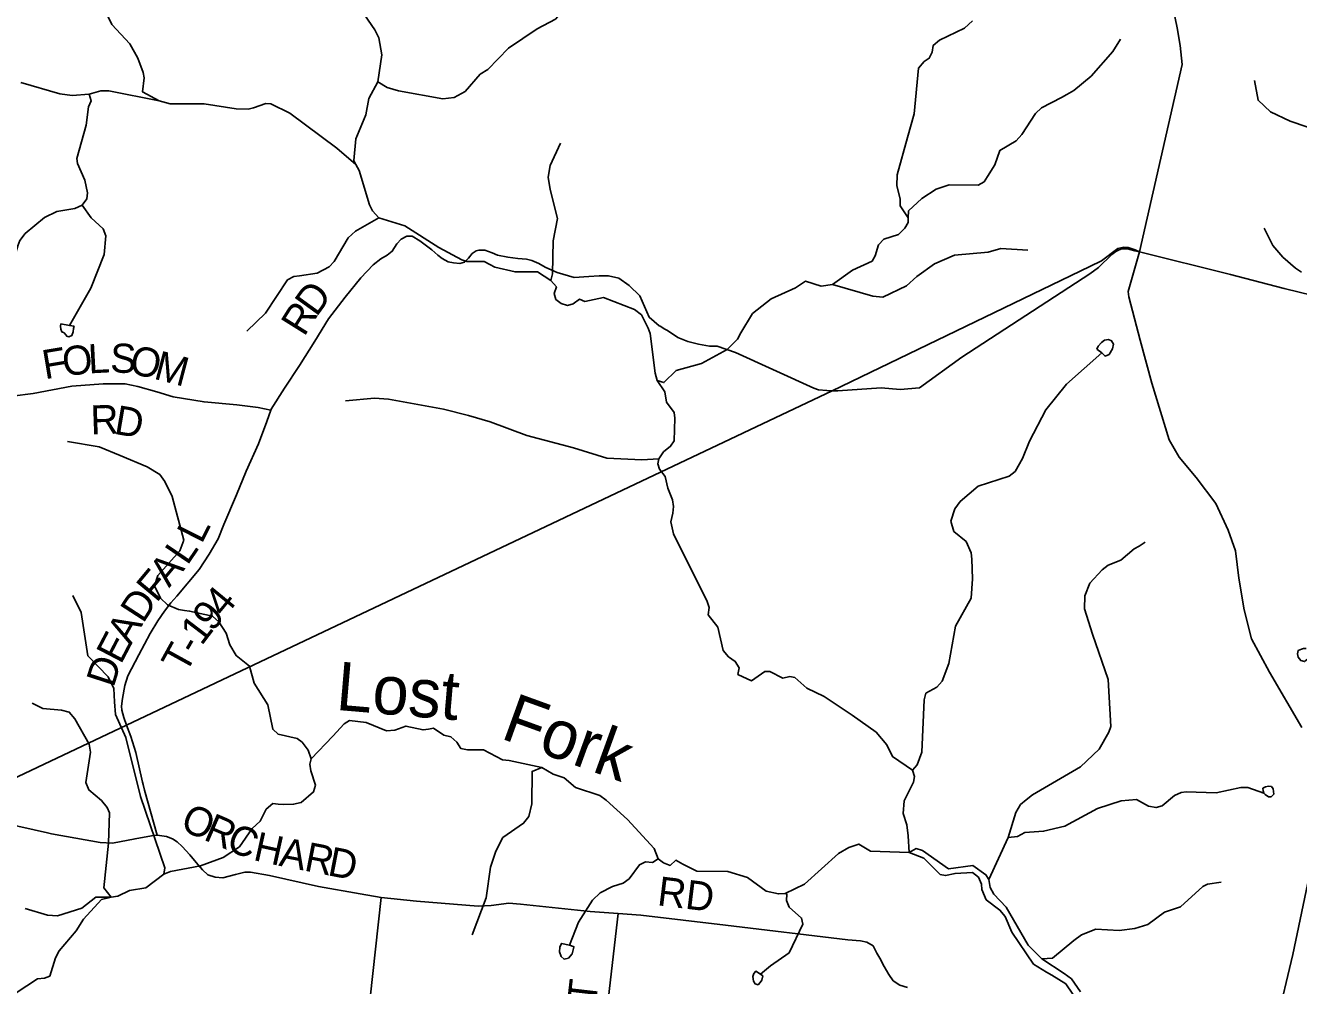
# Model space of a CAD drawing. Extents: x 1525783 to 1900577, y 218250 to 627376.
# Drawn here: x 1660708 to 1673832, y 393753 to 403651 of the extents above; entities that cross this region are included whole.
import ezdxf

# ---------------------------------------------------------------- set-up
doc = ezdxf.new("R2010")
doc.units = 0
for name, color, linetype in [('GM_X_County_Road', 7, 'Continuous'), ('GM_X_County_Road_Text', 7, 'Continuous'), ('GM_X_Major_River', 7, 'Continuous'), ('GM_X_Major_River_Text', 7, 'Continuous'), ('GM_X_Minor_Lake', 7, 'Continuous'), ('GM_X_Minor_River', 7, 'Continuous'), ('GM_X_State_Route', 7, 'Continuous'), ('GM_X_Township', 7, 'Continuous'), ('GM_X_Township_Road', 7, 'Continuous'), ('GM_X_Township_Road_Text', 7, 'Continuous')]:
    doc.layers.add(name, color=color, linetype=linetype)

msp = doc.modelspace()

# ---------------------------------------------------------------- linework, layer by layer
at = {"layer": 'GM_X_County_Road'}
for points in [[(1657852, 396802), (1657969, 396761), (1658133, 396743), (1658239, 396725), (1658350, 396698), (1658430, 396674), (1658534, 396636), (1658625, 396565), (1658858, 396383), (1659085, 396263), (1659213, 396177), (1659281, 396122), (1659361, 396046), (1659494, 395905), (1659672, 395732), (1659772, 395633), (1659829, 395596), (1659913, 395569), (1660182, 395497), (1660937, 395327)], [(1660937, 395327), (1660978, 395318), (1661480, 395229), (1661604, 395220), (1661838, 395267), (1662009, 395296), (1662066, 395302), (1662161, 395289), (1662223, 395264), (1662273, 395235), (1662324, 395188), (1662402, 395100), (1662469, 395021), (1662533, 394945), (1662587, 394895), (1662664, 394869), (1662742, 394862), (1662873, 394899), (1662970, 394922), (1663029, 394921), (1663223, 394889), (1663728, 394776), (1664159, 394697), (1664374, 394662), (1664740, 394624), (1665375, 394571), (1665508, 394580), (1665692, 394602), (1665812, 394593), (1666529, 394515), (1666817, 394495), (1667051, 394478), (1667926, 394375), (1669186, 394226), (1669315, 394213), (1669383, 394201), (1669446, 394162), (1669483, 394088), (1669517, 394036), (1669559, 393950), (1669607, 393867), (1669652, 393802), (1669721, 393758), (1669800, 393732)]]:
    msp.add_lwpolyline(points, dxfattribs=at)
at = {"layer": 'GM_X_Major_River'}
for points in [[(1660659, 403062), (1661063, 402947), (1661191, 402928), (1661366, 402944), (1661487, 402978), (1661567, 402975), (1662087, 402873), (1662199, 402841), (1662552, 402841), (1662879, 402791), (1663005, 402789), (1663060, 402803), (1663186, 402845), (1663239, 402843), (1663434, 402746), (1663917, 402385), (1664114, 402217), (1664149, 402154), (1664255, 401802), (1664287, 401739), (1664350, 401669), (1664620, 401585), (1664968, 401362), (1665207, 401233), (1665259, 401219), (1665438, 401216), (1665494, 401188), (1665546, 401159), (1665756, 401110), (1665986, 401110), (1666124, 401022), (1666181, 400955), (1666158, 400887), (1666174, 400827), (1666231, 400784), (1666297, 400765), (1666354, 400780), (1666418, 400828), (1666474, 400805), (1666667, 400845), (1666985, 400721), (1667060, 400666), (1667129, 400531), (1667148, 400474), (1667200, 400065), (1667221, 399992), (1667298, 399875), (1667318, 399767), (1667397, 399659), (1667401, 399601), (1667394, 399369), (1667359, 399313), (1667284, 399254), (1667237, 399182), (1667228, 399132), (1667244, 399078), (1667303, 399001), (1667330, 398882), (1667380, 398762), (1667390, 398691), (1667383, 398623), (1667360, 398535), (1667388, 398409), (1667737, 397713), (1667756, 397649), (1667745, 397575), (1667846, 397447), (1667899, 397206), (1667957, 397141), (1668026, 397094), (1668064, 397029), (1668053, 396961), (1668193, 396894), (1668263, 396943), (1668330, 396992), (1668382, 396992), (1668514, 396922), (1668588, 396939), (1668638, 396928), (1668763, 396819)], [(1668763, 396819), (1668941, 396734), (1669230, 396540), (1669478, 396365), (1669587, 396235), (1669646, 396114), (1669853, 395973), (1669872, 395907), (1669861, 395849), (1669796, 395720), (1669767, 395658), (1669757, 395526), (1669794, 395411), (1669806, 395295), (1669819, 395126)], [(1660705, 394547), (1660937, 394478), (1661037, 394473), (1661291, 394550), (1661433, 394663), (1661591, 394665), (1661660, 394674), (1661781, 394733), (1661949, 394759), (1662136, 394901), (1662204, 394928), (1662512, 394986), (1662748, 395074), (1662916, 395184), (1663046, 395373), (1663127, 395448), (1663189, 395571), (1663258, 395629), (1663312, 395624), (1663368, 395621), (1663473, 395622), (1663551, 395641), (1663679, 395750), (1663698, 395820), (1663651, 395965), (1663640, 396037), (1663653, 396089), (1663878, 396325), (1663992, 396451), (1664047, 396487), (1664219, 396465), (1664429, 396378), (1664515, 396387), (1664630, 396428), (1664808, 396389), (1664864, 396397), (1664914, 396406), (1665022, 396333), (1665094, 396318), (1665156, 396263), (1665195, 396198), (1665265, 396184), (1665431, 396184), (1665627, 396081), (1665693, 396074), (1666033, 396002), (1666147, 395934), (1666263, 395893), (1666380, 395795), (1666628, 395712), (1666695, 395665), (1666915, 395466), (1667189, 395166), (1667232, 395061), (1667287, 395017), (1667353, 394992), (1667412, 395045), (1667484, 395006), (1667629, 394934), (1667950, 394930), (1668150, 394866), (1668345, 394725), (1668471, 394698), (1668539, 394703), (1668739, 394800), (1669088, 395115), (1669195, 395176), (1669298, 395211), (1669421, 395139), (1669819, 395126)], [(1671585, 393687), (1671490, 393821), (1671417, 393878), (1671186, 394027), (1671043, 394171), (1670817, 394561), (1670690, 394695), (1670653, 394763), (1670640, 394845), (1670610, 394896), (1670473, 394992), (1670224, 394955), (1669957, 395146), (1669889, 395165), (1669819, 395126)], [(1669819, 395126), (1669968, 395066), (1670139, 394898), (1670191, 394887), (1670291, 394910), (1670472, 394918), (1670534, 394869), (1670563, 394798), (1670566, 394742), (1670611, 394637), (1670754, 394531), (1670806, 394465), (1670876, 394305), (1671101, 393974), (1671232, 393892), (1671290, 393861), (1671433, 393770), (1671506, 393666)]]:
    msp.add_lwpolyline(points, dxfattribs=at)
at = {"layer": 'GM_X_Minor_Lake'}
for points in [[(1661163, 400558), (1661073, 400573), (1661068, 400552), (1661072, 400521), (1661082, 400493), (1661107, 400483), (1661125, 400462), (1661135, 400446), (1661155, 400440), (1661187, 400453), (1661200, 400491), (1661202, 400527), (1661209, 400550)], [(1661209, 400550), (1661163, 400558)], [(1673911, 397227), (1673882, 397227), (1673862, 397221), (1673828, 397206), (1673820, 397172), (1673829, 397138), (1673855, 397105), (1673895, 397093), (1673927, 397122), (1673940, 397166), (1673930, 397198)]]:
    msp.add_lwpolyline(points, dxfattribs=at)
at = {"layer": 'GM_X_Minor_River'}
for points in [[(1662087, 402873), (1661916, 402965), (1661932, 403109), (1661922, 403167), (1661866, 403312), (1661785, 403460), (1661597, 403662), (1661560, 403741), (1661526, 403878), (1661478, 403942), (1661415, 403985), (1661357, 404066), (1661345, 404203), (1661231, 404414), (1661196, 404493), (1661162, 404640), (1661157, 404901), (1661164, 404977), (1661162, 405169), (1661121, 405400), (1661070, 405521)], [(1664341, 403070), (1664436, 403011), (1664554, 402975), (1665011, 402893), (1665127, 402908), (1665240, 402971), (1665395, 403147), (1665476, 403198), (1665689, 403416), (1665982, 403617), (1666172, 403715), (1666390, 403965), (1666582, 403959), (1666826, 403994), (1666993, 404078), (1667048, 404126), (1667105, 404199), (1667201, 404332), (1667458, 404528)], [(1664114, 402217), (1664092, 402259), (1664113, 402481), (1664216, 402729), (1664248, 402899), (1664341, 403070), (1664382, 403348), (1664352, 403523), (1664311, 403607), (1664165, 403816)], [(1667221, 399992), (1667289, 399969), (1667415, 400094), (1667676, 400167), (1667941, 400310), (1668050, 400417), (1668083, 400483), (1668204, 400680), (1668397, 400834), (1668647, 400945), (1668748, 401016), (1668910, 400964), (1669028, 400981), (1669233, 401128), (1669436, 401222), (1669469, 401274), (1669503, 401388), (1669556, 401449), (1669709, 401496), (1669774, 401561), (1669808, 401619), (1669809, 401669), (1669724, 401790), (1669725, 401864), (1669691, 401999), (1669696, 402111), (1669801, 402497), (1669870, 402738), (1669914, 403211), (1669973, 403278), (1670025, 403312), (1670056, 403374), (1670067, 403444), (1670130, 403499), (1670390, 403624), (1670471, 403697)], [(1669809, 401669), (1669810, 401739), (1669950, 401867), (1670097, 401962), (1670230, 402006), (1670529, 402005), (1670590, 402038), (1670627, 402094), (1670702, 402215), (1670754, 402363), (1670922, 402461), (1670981, 402526), (1671122, 402743), (1671181, 402803), (1671387, 402908), (1671443, 402940), (1671516, 402979), (1671694, 403127), (1671916, 403383), (1671996, 403510)], [(1675614, 402420), (1675447, 402376), (1675247, 402402), (1675065, 402456), (1674886, 402455), (1674708, 402503), (1674562, 402547), (1674183, 402563), (1673917, 402605), (1673747, 402665), (1673544, 402760), (1673415, 402880), (1673379, 403084)], [(1661366, 402944), (1661384, 402875), (1661359, 402810), (1661334, 402624), (1661238, 402279), (1661245, 402227), (1661322, 402055), (1661348, 401925), (1661341, 401863), (1661292, 401797), (1661217, 401763), (1661030, 401734), (1660903, 401672), (1660706, 401505), (1660649, 401434), (1660628, 401378), (1660611, 401322), (1660525, 401116), (1660402, 401044), (1660330, 400973), (1660237, 400790), (1660180, 400713), (1660064, 400611)], [(1666124, 401022), (1666141, 401090), (1666147, 401430), (1666194, 401662), (1666117, 401958), (1666096, 402086), (1666118, 402206), (1666225, 402436)], [(1661292, 401797), (1661384, 401668), (1661510, 401555), (1661537, 401483), (1661518, 401289), (1661382, 400941), (1661163, 400558)], [(1664350, 401669), (1664110, 401529), (1664034, 401460), (1663889, 401219), (1663838, 401164), (1663717, 401097), (1663532, 401069), (1663474, 401062), (1663411, 401028), (1663184, 400686), (1662992, 400498)], [(1673861, 401106), (1673799, 401147), (1673670, 401261), (1673567, 401382), (1673477, 401560)], [(1669028, 400981), (1669444, 400861), (1669546, 400850), (1669790, 400965), (1669898, 401062), (1670078, 401192), (1670286, 401284), (1670633, 401312), (1670762, 401350), (1671041, 401335)], [(1671804, 400275), (1671838, 400241), (1671879, 400260), (1671913, 400316), (1671924, 400364), (1671904, 400400), (1671874, 400413), (1671830, 400407), (1671800, 400382), (1671765, 400344), (1671751, 400312)], [(1669853, 395973), (1669900, 396029), (1669947, 396159), (1669972, 396700), (1669989, 396766), (1670104, 396830), (1670159, 396890), (1670227, 397073), (1670296, 397459), (1670456, 397746), (1670472, 397946), (1670465, 398149), (1670456, 398215), (1670405, 398330), (1670278, 398434), (1670249, 398542), (1670288, 398666), (1670344, 398744), (1670530, 398900), (1670848, 399004), (1670911, 399053), (1670987, 399185), (1671059, 399364), (1671226, 399689), (1671439, 399953), (1671804, 400275)], [(1671751, 400312), (1671804, 400275)], [(1667237, 399182), (1667062, 399172), (1666702, 399191), (1666358, 399297), (1665878, 399425), (1665500, 399566), (1665274, 399629), (1665016, 399696), (1664450, 399797), (1664305, 399807), (1664006, 399781)], [(1663653, 396089), (1663624, 396181), (1663561, 396262), (1663509, 396299), (1663313, 396343), (1663257, 396396), (1663206, 396647), (1663066, 396870), (1663018, 397044), (1662881, 397154), (1662816, 397267), (1662778, 397386), (1662703, 397503), (1662637, 397562), (1662401, 397613), (1662347, 397620), (1662285, 397629), (1662173, 397678), (1662102, 397745), (1662037, 397874), (1662073, 397982), (1662300, 398236), (1662342, 398343), (1662219, 398794), (1662144, 398951), (1662093, 399020), (1661962, 399100), (1661684, 399217), (1661467, 399308), (1661142, 399362)], [(1670640, 394845), (1670838, 395280), (1670917, 395538), (1670966, 395619), (1671023, 395667), (1671090, 395720), (1671583, 396008), (1671775, 396190), (1671876, 396366), (1671897, 396422), (1671870, 396907), (1671709, 397376), (1671626, 397638), (1671630, 397772), (1671680, 397903), (1671806, 398040), (1671870, 398088), (1672001, 398140), (1672137, 398255), (1672188, 398282), (1672252, 398323)], [(1662136, 394901), (1662145, 394967), (1661895, 395703), (1661743, 396310), (1661636, 396548), (1661625, 396677), (1661621, 396815), (1661562, 396936), (1661350, 397153), (1661281, 397599), (1661195, 397774)], [(1661591, 394665), (1661516, 394762), (1661566, 395220), (1661574, 395535), (1661552, 395587), (1661491, 395662), (1661362, 395770), (1661331, 395848), (1661378, 396158), (1661365, 396243), (1661218, 396503), (1661159, 396570), (1661079, 396593), (1660886, 396609), (1660777, 396665)], [(1666033, 396002), (1665930, 395961), (1665928, 395626), (1665897, 395496), (1665844, 395427), (1665631, 395279), (1665557, 395138), (1665503, 394972), (1665459, 394656), (1665314, 394277)], [(1673473, 395735), (1673489, 395723), (1673521, 395698), (1673549, 395698), (1673577, 395725), (1673570, 395780), (1673552, 395804), (1673522, 395808), (1673490, 395803), (1673464, 395789)], [(1670838, 395280), (1670936, 395291), (1671011, 395332), (1671203, 395344), (1671423, 395395), (1671760, 395579), (1672002, 395659), (1672162, 395671), (1672286, 395603), (1672364, 395588), (1672426, 395607), (1672552, 395712), (1672621, 395745), (1672673, 395751), (1672982, 395739), (1673237, 395794), (1673309, 395795), (1673473, 395735)], [(1673464, 395789), (1673467, 395762), (1673473, 395735)], [(1667232, 395061), (1667173, 395022), (1667099, 395027), (1667038, 394998), (1666930, 394853), (1666869, 394807), (1666759, 394774), (1666632, 394708), (1666554, 394635), (1666409, 394406), (1666318, 394169)], [(1671186, 394027), (1671294, 394036), (1671517, 394219), (1671594, 394275), (1671741, 394333), (1671984, 394320), (1672146, 394342), (1672277, 394382), (1672449, 394511), (1672614, 394563), (1672844, 394774), (1672894, 394800), (1673035, 394820)], [(1661591, 394665), (1661493, 394642), (1661306, 394438), (1661230, 394316), (1661057, 394110), (1661018, 394040), (1660959, 393851), (1660903, 393831), (1660833, 393822), (1660614, 393679)], [(1668539, 394703), (1668557, 394694), (1668555, 394630), (1668582, 394560), (1668709, 394448), (1668722, 394386), (1668580, 394091), (1668390, 393957), (1668285, 393872)], [(1666318, 394169), (1666234, 394188), (1666217, 394148), (1666215, 394100), (1666230, 394053), (1666260, 394025), (1666306, 394034), (1666343, 394080), (1666362, 394148)], [(1666362, 394148), (1666363, 394153), (1666318, 394169)], [(1668285, 393872), (1668237, 393901), (1668217, 393877), (1668208, 393845), (1668214, 393799), (1668229, 393771), (1668261, 393762), (1668282, 393786), (1668298, 393810), (1668308, 393852)], [(1668308, 393852), (1668285, 393872)]]:
    msp.add_lwpolyline(points, dxfattribs=at)
at = {"layer": 'GM_X_State_Route'}
for points in [[(1672136, 405792), (1672136, 405792), (1672247, 405244), (1672579, 403625), (1672613, 403443), (1672631, 403248), (1672193, 401318), (1672077, 400908), (1672081, 400854), (1672200, 400405), (1672319, 399964), (1672498, 399380), (1672600, 399201), (1672776, 398992), (1672979, 398721), (1673105, 398446), (1673182, 398234), (1673216, 397953), (1673273, 397628), (1673348, 397326), (1673534, 396985), (1673865, 396413)], [(1673954, 394944), (1673773, 394073), (1673603, 393364)]]:
    msp.add_lwpolyline(points, dxfattribs=at)
at = {"layer": 'GM_X_Township'}
for points in [[(1659913, 395569), (1661749, 396438), (1669023, 399885), (1671681, 401166), (1671800, 401225), (1671969, 401351), (1672031, 401364), (1672075, 401363), (1672148, 401339), (1672193, 401318), (1673131, 401084), (1673685, 400938), (1674401, 400764)], [(1674401, 400764), (1673685, 400938), (1673131, 401084), (1672193, 401318), (1672148, 401339), (1672075, 401363), (1672031, 401364), (1671969, 401351), (1671800, 401225), (1671681, 401166), (1669023, 399885), (1661749, 396438), (1659913, 395569)]]:
    msp.add_lwpolyline(points, dxfattribs=at)
at = {"layer": 'GM_X_Township_Road'}
for points in [[(1661914, 395851), (1661845, 396155), (1661795, 396320), (1661749, 396438), (1661722, 396515), (1661701, 396591), (1661697, 396633), (1661709, 396714), (1661732, 396848), (1661763, 396947), (1661876, 397163), (1661995, 397382), (1662073, 397513), (1662143, 397613), (1662206, 397700), (1662269, 397766), (1662498, 398041), (1662602, 398199), (1662694, 398359), (1662752, 398506), (1662885, 398811), (1662982, 399055), (1663109, 399337), (1663196, 399569), (1663238, 399684), (1663241, 399694), (1663377, 399913), (1663533, 400146), (1663693, 400395), (1663831, 400626), (1664004, 400848), (1664166, 401048), (1664291, 401183), (1664371, 401244), (1664436, 401282), (1664489, 401323), (1664537, 401398), (1664580, 401447), (1664641, 401480), (1664695, 401478), (1664774, 401430), (1664898, 401337), (1664958, 401281), (1665005, 401248), (1665067, 401215), (1665121, 401203), (1665186, 401198), (1665235, 401209), (1665276, 401252), (1665313, 401299), (1665354, 401326), (1665382, 401335), (1665444, 401334), (1665518, 401306), (1665575, 401282), (1665681, 401262), (1665784, 401247), (1665872, 401243), (1665928, 401228), (1665999, 401196), (1666065, 401158), (1666134, 401127), (1666189, 401103), (1666366, 401053), (1666515, 401061), (1666621, 401069), (1666717, 401070), (1666825, 401046), (1666931, 400969), (1667043, 400862), (1667139, 400643), (1667241, 400554), (1667250, 400549), (1667298, 400521)], [(1667829, 400344), (1667839, 400344), (1668028, 400279), (1668835, 399910), (1668885, 399895), (1668968, 399886), (1669023, 399885), (1669084, 399885), (1669528, 399916), (1669724, 399897), (1669923, 399916), (1670361, 400230), (1671682, 401091), (1671770, 401155), (1671908, 401290), (1671948, 401320), (1671983, 401338), (1672011, 401347), (1672039, 401349), (1672068, 401349), (1672144, 401327), (1672193, 401318)], [(1672193, 401318), (1673131, 401084), (1673275, 401046)], [(1673275, 401046), (1673685, 400938), (1674401, 400764), (1674584, 400714), (1674657, 400690), (1674726, 400663), (1674792, 400623), (1674887, 400560), (1674956, 400521), (1675057, 400470), (1675172, 400429), (1676270, 400168), (1677131, 399946), (1677393, 399878), (1677646, 399807), (1677721, 399780), (1677917, 399708), (1677980, 399696), (1677986, 399696)], [(1658131, 400613), (1658205, 400587), (1658316, 400556), (1659744, 399880), (1659859, 399837), (1660070, 399804), (1660425, 399815), (1660571, 399830), (1660788, 399858), (1661185, 399931), (1661510, 399957), (1661736, 399955), (1661867, 399930), (1662064, 399875), (1662231, 399823), (1662550, 399769), (1662888, 399741), (1663106, 399712), (1663238, 399684)], [(1667298, 400521), (1667326, 400505), (1667435, 400434), (1667536, 400393), (1667647, 400364), (1667761, 400346), (1667771, 400345), (1667829, 400344)], [(1662066, 395302), (1661934, 395769), (1661920, 395825), (1661914, 395851)], [(1664263, 393627), (1664317, 394130), (1664374, 394662)], [(1666566, 392323), (1666817, 394495)]]:
    msp.add_lwpolyline(points, dxfattribs=at)

# ---------------------------------------------------------------- texts
at = {"layer": 'GM_X_County_Road_Text'}
for s, rotation, p in [('O', 336.6067, (1662291, 395366)), ('R', 336.6046, (1662533, 395261)), ('C', 337.2773, (1662763, 395161)), ('H', 347.5047, (1663046, 395049)), ('A', 349.0801, (1663312, 394990)), ('R', 348.9649, (1663571, 394940)), ('D', 348.9645, (1663813, 394892)), ('RD', 353.0591, (1667213, 394582))]:
    msp.add_text(s, height=300, rotation=rotation, dxfattribs=at).set_placement(p)
at = {"layer": 'GM_X_Major_River_Text'}
for s, rotation, p in [('Lost', 355.1338, (1663900, 396596)), ('Fork', 340.1039, (1665594, 396305))]:
    msp.add_text(s, height=500, rotation=rotation, dxfattribs=at).set_placement(p)
at = {"layer": 'GM_X_Township_Road_Text'}
for s, rotation, p in [('D', 54.0765, (1663708, 400638)), ('R', 57.9425, (1663581, 400434)), ('F', 9.494, (1660908, 400002)), ('O', 6.1316, (1661103, 400035)), ('L', 2.9712, (1661361, 400063)), ('S', 358.2465, (1661579, 400074)), ('O', 346.8884, (1661765, 400070)), ('M', 345.2195, (1662020, 400011)), ('R', 1.8816, (1661383, 399433)), ('D', 350.3227, (1661613, 399442)), ('L', 63.2101, (1662524, 398298)), ('L', 55.8067, (1662377, 398076)), ('F', 50.1354, (1662059, 397692)), ('A', 50.2243, (1662189, 397848)), ('D', 57.0995, (1661921, 397478)), ('4', 50.5703, (1662757, 397537)), ('9', 49.4055, (1662633, 397391)), ('A', 60.702, (1661794, 397252)), ('1', 52.6659, (1662523, 397248)), ('E', 62.4153, (1661692, 397056)), ('T', 61.1402, (1662359, 396955)), ('-', 59.6306, (1662466, 397150)), ('D', 72.046, (1661615, 396817)), ('SMART', 83.3957, (1666456, 392402))]:
    msp.add_text(s, height=300, rotation=rotation, dxfattribs=at).set_placement(p)

doc.saveas('drawing.dxf')
